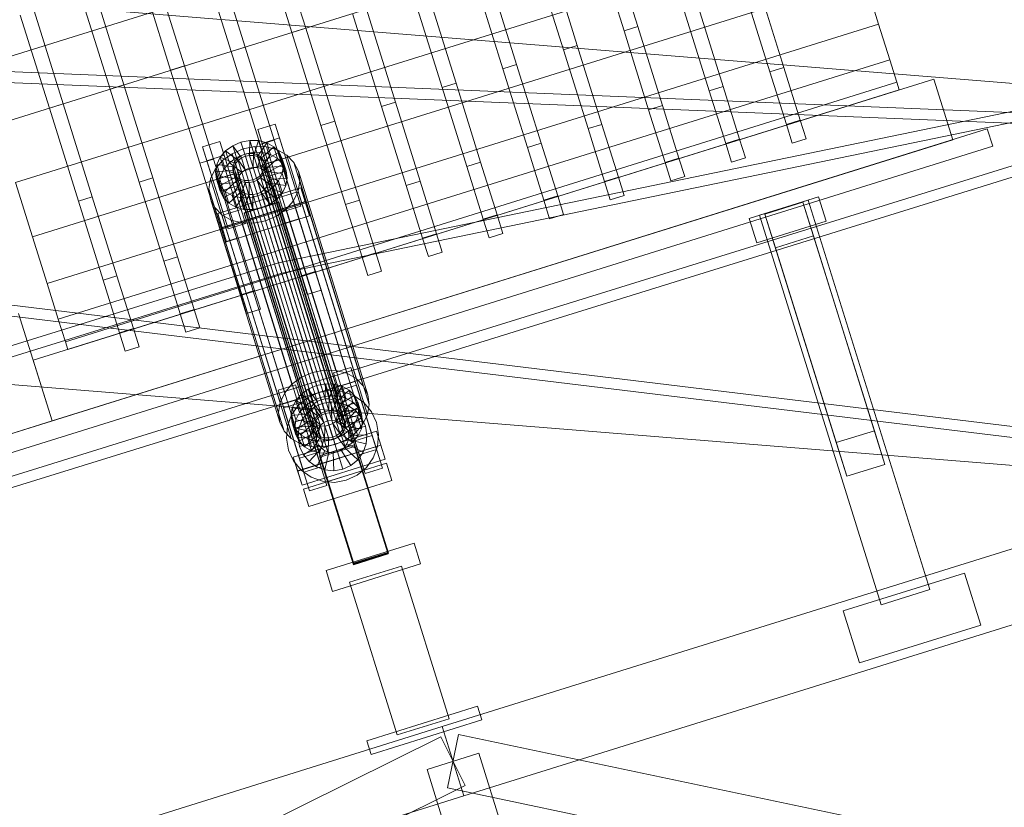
# Model space of a CAD drawing. Header units: millimetres. Extents: x -2233 to 65662, y -50530 to 6847.
# Tile 641 of 656: x 23688 to 24231, y 2984 to 3418. Entities that reach past the tile are written whole.
import ezdxf

# ---------------------------------------------------------------- set-up
doc = ezdxf.new("R2010")
doc.units = ezdxf.units.MM
doc.layers.add('COTAS_P', color=1, linetype='Continuous', lineweight=0)
doc.layers.add('lateral_C02', color=7, linetype='Continuous', lineweight=0)
doc.dimstyles.new('R19_100', dxfattribs={"dimtxt": 250, "dimasz": 150, "dimexe": 150, "dimexo": 80, "dimgap": 100, "dimtad": 1, "dimtih": 1, "dimtoh": 1, "dimdsep": 46, "dimcen": 0.09, "dimadec": 0, "dimazin": 0, "dimtfac": 1, "dimtdec": 4, "dimtofl": 0, "dimtmove": 0, "dimatfit": 3, "dimfxl": 1, "dimtolj": 1, "dimtzin": 0, "dimarcsym": 0})

# ---------------------------------------------------------------- blocks, each defined once
blk = doc.blocks.new('DIM_R32_4')
at = {"layer": 'COTAS_P'}
for p, q in [((15248.37, 1279.09), (24311.82, 4109.09)), ((24311.82, 4109.09), (24155.23, 4107.34)), ((24311.82, 4109.09), (24182.05, 4021.43)), ((24580.07, 3250), (24311.82, 4109.09)), ((15248.37, 1279.09), (15378.14, 1366.76)), ((15248.37, 1279.09), (15404.97, 1280.85)), ((15516.62, 420), (15248.37, 1279.09))]:
    blk.add_line(p, q, dxfattribs=at)
blk.add_text('9495 P', height=250, rotation=17.3406, dxfattribs=at).set_placement((19750.29, 2789.55))

msp = doc.modelspace()

# ---------------------------------------------------------------- linework, layer by layer
at = {"layer": 'lateral_C02'}
for p, q in [((23665.993, 3392.691), (24124.177, 3535.755)), ((24134.206, 3503.638), (23676.022, 3360.573)), ((23686.05, 3328.456), (24144.234, 3471.521)), ((23838.295, 3411.242), (23822.281, 3462.529)), ((23845.932, 3413.627), (23829.918, 3464.913)), ((24021.355, 3412.114), (24005.342, 3463.401)), ((24012.978, 3465.786), (24028.992, 3414.499)), ((23804.886, 3400.81), (23788.872, 3452.097)), ((23812.522, 3403.195), (23796.509, 3454.481)), ((23987.946, 3401.683), (23971.932, 3452.969)), ((23979.569, 3455.354), (23995.583, 3404.067)), ((23695.395, 3298.528), (24153.579, 3441.592)), ((23771.477, 3390.378), (23755.463, 3441.665)), ((23779.113, 3392.763), (23763.099, 3444.05)), ((23954.537, 3391.251), (23938.523, 3442.538)), ((23946.159, 3444.922), (23962.173, 3393.635)), ((24153.579, 3441.592), (24161.604, 3415.892)), ((23589.024, 3435.427), (24588.525, 3354.659)), ((24095.81, 3435.362), (24109.386, 3391.884)), ((23738.068, 3379.947), (23722.054, 3431.233)), ((23745.704, 3382.331), (23729.69, 3433.618)), ((23921.128, 3380.819), (23905.114, 3432.106)), ((23912.75, 3434.49), (23928.764, 3383.203)), ((24088.174, 3432.978), (24101.75, 3389.499)), ((24524.933, 3427.641), (23830.921, 3284.307)), ((23851.323, 3218.571), (24524.933, 3427.641)), ((23879.341, 3424.058), (23895.355, 3372.772)), ((24062.401, 3424.931), (24075.977, 3381.452)), ((23704.658, 3369.515), (23688.644, 3420.802)), ((23712.295, 3371.899), (23696.281, 3423.186)), ((23832.7, 3278.577), (24526.711, 3421.91)), ((24526.711, 3421.91), (23853.102, 3212.841)), ((23887.718, 3370.387), (23871.705, 3421.674)), ((24054.765, 3422.546), (24068.341, 3379.067)), ((23703.42, 3272.827), (24161.604, 3415.892)), ((23845.932, 3413.627), (23838.295, 3411.242)), ((23845.932, 3413.627), (23861.946, 3362.34)), ((24021.355, 3412.114), (24028.992, 3414.499)), ((24028.992, 3414.499), (24042.568, 3371.02)), ((24161.604, 3415.892), (24167.761, 3396.172)), ((23854.309, 3359.955), (23838.295, 3411.242)), ((24021.355, 3412.114), (24034.931, 3368.636)), ((23812.522, 3403.195), (23804.886, 3400.81)), ((23812.522, 3403.195), (23828.536, 3351.908)), ((23987.946, 3401.683), (23995.583, 3404.067)), ((23995.583, 3404.067), (24009.159, 3360.588)), ((23820.9, 3349.524), (23804.886, 3400.81)), ((23987.946, 3401.683), (24001.522, 3358.204)), ((23583.132, 3393.716), (24584.262, 3352.915)), ((23709.577, 3253.107), (24167.761, 3396.172)), ((23779.113, 3392.763), (23771.477, 3390.378)), ((23779.113, 3392.763), (23795.127, 3341.476)), ((23954.537, 3391.251), (23962.173, 3393.635)), ((23962.173, 3393.635), (23975.749, 3350.156)), ((24101.75, 3389.499), (24109.386, 3391.884)), ((24109.386, 3391.884), (24118.457, 3362.832)), ((24167.761, 3396.172), (24171.632, 3383.775)), ((23582.888, 3387.721), (24584.017, 3346.92)), ((23787.491, 3339.092), (23771.477, 3390.378)), ((23954.537, 3391.251), (23968.113, 3347.772)), ((24101.75, 3389.499), (24110.821, 3360.448)), ((23695.678, 3230.521), (24192.043, 3385.508)), ((23713.448, 3240.71), (24171.632, 3383.775)), ((23745.704, 3382.331), (23738.068, 3379.947)), ((23745.704, 3382.331), (23761.718, 3331.044)), ((23921.128, 3380.819), (23928.764, 3383.203)), ((23921.128, 3380.819), (23934.704, 3337.34)), ((23928.764, 3383.203), (23942.34, 3339.725)), ((24068.341, 3379.067), (24075.977, 3381.452)), ((24075.977, 3381.452), (24085.048, 3352.4)), ((24171.632, 3383.775), (24172.952, 3379.547)), ((24202.475, 3352.098), (24192.043, 3385.508)), ((23714.769, 3236.482), (24172.952, 3379.547)), ((23754.082, 3328.66), (23738.068, 3379.947)), ((24068.341, 3379.067), (24077.412, 3350.016)), ((23712.295, 3371.899), (23704.658, 3369.515)), ((23712.295, 3371.899), (23728.309, 3320.613)), ((23887.718, 3370.387), (23895.355, 3372.772)), ((23887.718, 3370.387), (23901.294, 3326.908)), ((23895.355, 3372.772), (23908.931, 3329.293)), ((24034.931, 3368.636), (24042.568, 3371.02)), ((24042.568, 3371.02), (24051.639, 3341.968)), ((23720.672, 3318.228), (23704.658, 3369.515)), ((24034.931, 3368.636), (24044.003, 3339.584)), ((23819.594, 3357.751), (23829.139, 3360.731)), ((23829.139, 3360.731), (23831.519, 3353.062)), ((23840.89, 3323.209), (23829.139, 3360.731)), ((23854.309, 3359.955), (23861.946, 3362.34)), ((23854.309, 3359.955), (23867.885, 3316.477)), ((23861.946, 3362.34), (23875.522, 3318.861)), ((24001.522, 3358.204), (24009.159, 3360.588)), ((24009.159, 3360.588), (24018.23, 3331.537)), ((24110.821, 3360.448), (24118.457, 3362.832)), ((24110.821, 3360.448), (24114.006, 3350.246)), ((24118.457, 3362.832), (24121.643, 3352.63)), ((23496.108, 3131.54), (24221.566, 3358.059)), ((23821.974, 3350.082), (23819.594, 3357.751)), ((23819.594, 3357.751), (23831.344, 3320.228)), ((24001.522, 3358.204), (24010.593, 3329.152)), ((24224.547, 3348.514), (24221.566, 3358.059)), ((23499.089, 3121.995), (24224.547, 3348.514)), ((23706.109, 3197.112), (24202.475, 3352.098)), ((23789.048, 3348.213), (23798.594, 3351.194)), ((23791.428, 3340.544), (23789.048, 3348.213)), ((23789.048, 3348.213), (23800.799, 3310.691)), ((23798.594, 3351.194), (23800.974, 3343.525)), ((23810.344, 3313.671), (23798.594, 3351.194)), ((23801.798, 3345.976), (23805.707, 3348.826)), ((23805.707, 3348.826), (23810.243, 3350.798)), ((23810.542, 3342.046), (23805.707, 3348.826)), ((23805.707, 3348.826), (23807.747, 3342.252)), ((23810.243, 3350.798), (23815.095, 3351.757)), ((23812.691, 3342.98), (23810.243, 3350.798)), ((23810.243, 3350.798), (23812.283, 3344.224)), ((23811.396, 3347.036), (23817.883, 3348.319)), ((23814.989, 3343.435), (23815.095, 3351.757)), ((23815.095, 3351.757), (23819.934, 3351.639)), ((23815.095, 3351.757), (23817.136, 3345.184)), ((23817.281, 3343.379), (23819.934, 3351.639)), ((23817.883, 3348.319), (23824.352, 3348.161)), ((23817.883, 3348.319), (23856.138, 3225.064)), ((23819.411, 3342.817), (23824.43, 3350.452)), ((23819.934, 3351.639), (23824.43, 3350.452)), ((23819.934, 3351.639), (23821.974, 3345.066)), ((23820.9, 3349.524), (23828.536, 3351.908)), ((23820.9, 3349.524), (23834.476, 3306.045)), ((23821.232, 3341.786), (23828.275, 3348.276)), ((23831.519, 3353.062), (23821.974, 3350.082)), ((23833.724, 3312.559), (23821.974, 3350.082)), ((23824.352, 3348.161), (23830.362, 3346.573)), ((23824.352, 3348.161), (23862.607, 3224.906)), ((23824.43, 3350.452), (23828.275, 3348.276)), ((23824.43, 3350.452), (23826.47, 3343.878)), ((23828.275, 3348.276), (23831.209, 3345.259)), ((23828.275, 3348.276), (23830.315, 3341.702)), ((23828.536, 3351.908), (23842.112, 3308.429)), ((23831.519, 3353.062), (23843.27, 3315.54)), ((23968.113, 3347.772), (23975.749, 3350.156)), ((23975.749, 3350.156), (23984.82, 3321.105)), ((24077.412, 3350.016), (24085.048, 3352.4)), ((24077.412, 3350.016), (24080.597, 3339.814)), ((24085.048, 3352.4), (24088.234, 3342.199)), ((24114.006, 3350.246), (24121.643, 3352.63)), ((23800.974, 3343.525), (23791.428, 3340.544)), ((23798.781, 3342.443), (23801.798, 3345.976)), ((23800.107, 3340.59), (23805.333, 3344.4)), ((23800.974, 3343.525), (23812.724, 3306.002)), ((23808.691, 3340.697), (23801.798, 3345.976)), ((23801.798, 3345.976), (23803.838, 3339.403)), ((23805.333, 3344.4), (23811.396, 3347.036)), ((23805.333, 3344.4), (23843.588, 3221.145)), ((23812.283, 3344.224), (23807.747, 3342.252)), ((23808.35, 3341.792), (23810.202, 3343.142)), ((23810.202, 3343.142), (23812.351, 3344.076)), ((23810.202, 3343.142), (23854.578, 3200.167)), ((23812.691, 3342.98), (23810.542, 3342.046)), ((23811.396, 3347.036), (23849.651, 3223.781)), ((23817.136, 3345.184), (23812.283, 3344.224)), ((23812.283, 3344.224), (23814.731, 3336.407)), ((23812.351, 3344.076), (23814.649, 3344.531)), ((23812.351, 3344.076), (23856.726, 3201.101)), ((23814.989, 3343.435), (23812.691, 3342.98)), ((23814.731, 3336.407), (23812.691, 3342.98)), ((23814.649, 3344.531), (23816.941, 3344.475)), ((23814.649, 3344.531), (23859.025, 3201.555)), ((23817.281, 3343.379), (23814.989, 3343.435)), ((23817.03, 3336.861), (23814.989, 3343.435)), ((23816.941, 3344.475), (23819.071, 3343.912)), ((23816.941, 3344.475), (23861.317, 3201.499)), ((23817.136, 3345.184), (23817.03, 3336.861)), ((23821.974, 3345.066), (23817.136, 3345.184)), ((23819.411, 3342.817), (23817.281, 3343.379)), ((23819.322, 3336.805), (23817.281, 3343.379)), ((23819.071, 3343.912), (23820.892, 3342.881)), ((23819.071, 3343.912), (23863.446, 3200.937)), ((23821.974, 3345.066), (23819.322, 3336.805)), ((23821.232, 3341.786), (23819.411, 3342.817)), ((23821.451, 3336.243), (23819.411, 3342.817)), ((23820.892, 3342.881), (23822.282, 3341.453)), ((23820.892, 3342.881), (23865.268, 3199.906)), ((23826.47, 3343.878), (23821.451, 3336.243)), ((23826.47, 3343.878), (23821.974, 3345.066)), ((23822.622, 3340.357), (23831.209, 3345.259)), ((23830.315, 3341.702), (23826.47, 3343.878)), ((23830.362, 3346.573), (23835.503, 3343.664)), ((23830.362, 3346.573), (23868.617, 3223.319)), ((23831.209, 3345.259), (23833.03, 3341.608)), ((23831.209, 3345.259), (23833.249, 3338.686)), ((23835.503, 3343.664), (23839.424, 3339.632)), ((23835.503, 3343.664), (23873.757, 3220.41)), ((23968.113, 3347.772), (23977.184, 3318.72)), ((23787.491, 3339.092), (23795.127, 3341.476)), ((23787.491, 3339.092), (23801.067, 3295.613)), ((23803.179, 3303.022), (23791.428, 3340.544)), ((23795.127, 3341.476), (23808.703, 3297.997)), ((23796.073, 3335.867), (23800.107, 3340.59)), ((23796.172, 3334.319), (23796.862, 3338.467)), ((23796.862, 3338.467), (23798.781, 3342.443)), ((23806.352, 3337.14), (23796.862, 3338.467)), ((23796.862, 3338.467), (23798.902, 3331.893)), ((23807.261, 3339.023), (23798.781, 3342.443)), ((23798.781, 3342.443), (23800.821, 3335.869)), ((23800.107, 3340.59), (23838.361, 3217.336)), ((23803.838, 3339.403), (23800.821, 3335.869)), ((23807.747, 3342.252), (23803.838, 3339.403)), ((23803.838, 3339.403), (23810.731, 3334.123)), ((23805.686, 3336.27), (23806.012, 3338.235)), ((23806.012, 3338.235), (23806.921, 3340.119)), ((23806.012, 3338.235), (23850.388, 3195.26)), ((23807.261, 3339.023), (23806.352, 3337.14)), ((23806.921, 3340.119), (23808.35, 3341.792)), ((23806.921, 3340.119), (23851.297, 3197.143)), ((23808.691, 3340.697), (23807.261, 3339.023)), ((23809.302, 3332.449), (23807.261, 3339.023)), ((23807.747, 3342.252), (23812.583, 3335.473)), ((23808.35, 3341.792), (23852.726, 3198.817)), ((23810.542, 3342.046), (23808.691, 3340.697)), ((23810.731, 3334.123), (23808.691, 3340.697)), ((23812.583, 3335.473), (23810.542, 3342.046)), ((23822.622, 3340.357), (23821.232, 3341.786)), ((23823.273, 3335.212), (23821.232, 3341.786)), ((23822.282, 3341.453), (23823.145, 3339.723)), ((23822.282, 3341.453), (23866.657, 3198.477)), ((23823.485, 3338.627), (23822.622, 3340.357)), ((23824.662, 3333.783), (23822.622, 3340.357)), ((23823.422, 3337.811), (23823.096, 3335.846)), ((23823.145, 3339.723), (23823.422, 3337.811)), ((23867.52, 3196.748), (23823.145, 3339.723)), ((23830.315, 3341.702), (23823.273, 3335.212)), ((23823.422, 3337.811), (23867.798, 3194.835)), ((23833.03, 3341.608), (23823.485, 3338.627)), ((23823.485, 3338.627), (23825.525, 3332.054)), ((23823.763, 3336.715), (23823.485, 3338.627)), ((23823.763, 3336.715), (23833.616, 3337.571)), ((23833.249, 3338.686), (23824.662, 3333.783)), ((23833.249, 3338.686), (23830.315, 3341.702)), ((23833.616, 3337.571), (23832.926, 3333.423)), ((23835.071, 3335.034), (23833.03, 3341.608)), ((23833.03, 3341.608), (23833.616, 3337.571)), ((23835.071, 3335.034), (23833.249, 3338.686)), ((23833.616, 3337.571), (23835.657, 3330.997)), ((23839.424, 3339.632), (23841.86, 3334.751)), ((23839.424, 3339.632), (23877.679, 3216.377)), ((23934.704, 3337.34), (23942.34, 3339.725)), ((23934.704, 3337.34), (23943.775, 3308.288)), ((23942.34, 3339.725), (23951.411, 3310.673)), ((24044.003, 3339.584), (24051.639, 3341.968)), ((24044.003, 3339.584), (24047.188, 3329.382)), ((24051.639, 3341.968), (24054.824, 3331.767)), ((24080.597, 3339.814), (24088.234, 3342.199)), ((23793.508, 3330.552), (23796.073, 3335.867)), ((23796.073, 3335.867), (23834.328, 3212.613)), ((23806.026, 3335.175), (23796.172, 3334.319)), ((23796.172, 3334.319), (23798.212, 3327.746)), ((23796.758, 3330.282), (23796.172, 3334.319)), ((23806.303, 3333.262), (23796.758, 3330.282)), ((23798.902, 3331.893), (23798.212, 3327.746)), ((23800.821, 3335.869), (23798.902, 3331.893)), ((23798.902, 3331.893), (23808.393, 3330.566)), ((23800.821, 3335.869), (23809.302, 3332.449)), ((23805.963, 3334.358), (23805.686, 3336.27)), ((23805.686, 3336.27), (23850.061, 3193.295)), ((23806.826, 3332.629), (23805.963, 3334.358)), ((23805.963, 3334.358), (23850.339, 3191.383)), ((23806.352, 3337.14), (23806.026, 3335.175)), ((23808.066, 3328.601), (23806.026, 3335.175)), ((23806.026, 3335.175), (23806.303, 3333.262)), ((23808.343, 3326.689), (23806.303, 3333.262)), ((23806.303, 3333.262), (23807.166, 3331.533)), ((23808.393, 3330.566), (23806.352, 3337.14)), ((23808.216, 3331.2), (23806.826, 3332.629)), ((23806.826, 3332.629), (23851.202, 3189.653)), ((23808.393, 3330.566), (23809.302, 3332.449)), ((23809.302, 3332.449), (23810.731, 3334.123)), ((23810.731, 3334.123), (23812.583, 3335.473)), ((23812.583, 3335.473), (23814.731, 3336.407)), ((23814.731, 3336.407), (23817.03, 3336.861)), ((23817.03, 3336.861), (23819.322, 3336.805)), ((23820.758, 3332.289), (23818.906, 3330.939)), ((23819.322, 3336.805), (23821.451, 3336.243)), ((23822.187, 3333.963), (23820.758, 3332.289)), ((23820.758, 3332.289), (23865.133, 3189.314)), ((23821.098, 3331.193), (23822.527, 3332.867)), ((23821.451, 3336.243), (23823.273, 3335.212)), ((23823.096, 3335.846), (23822.187, 3333.963)), ((23822.187, 3333.963), (23866.562, 3190.987)), ((23822.527, 3332.867), (23823.436, 3334.75)), ((23822.527, 3332.867), (23831.007, 3329.447)), ((23824.567, 3326.293), (23822.527, 3332.867)), ((23823.096, 3335.846), (23867.471, 3192.871)), ((23823.273, 3335.212), (23824.662, 3333.783)), ((23823.436, 3334.75), (23823.763, 3336.715)), ((23823.436, 3334.75), (23832.926, 3333.423)), ((23825.476, 3328.177), (23823.436, 3334.75)), ((23825.803, 3330.142), (23823.763, 3336.715)), ((23824.662, 3333.783), (23825.525, 3332.054)), ((23825.525, 3332.054), (23835.071, 3335.034)), ((23825.525, 3332.054), (23825.803, 3330.142)), ((23832.926, 3333.423), (23831.007, 3329.447)), ((23832.926, 3333.423), (23834.967, 3326.849)), ((23835.657, 3330.997), (23835.071, 3335.034)), ((23841.86, 3334.751), (23842.643, 3329.354)), ((23880.115, 3211.496), (23841.86, 3334.751)), ((23686.05, 3328.456), (23695.395, 3298.528)), ((23754.082, 3328.66), (23761.718, 3331.044)), ((23754.082, 3328.66), (23767.657, 3285.181)), ((23761.718, 3331.044), (23775.294, 3287.566)), ((23792.586, 3325.007), (23793.508, 3330.552)), ((23793.508, 3330.552), (23831.763, 3207.297)), ((23796.758, 3330.282), (23798.798, 3323.708)), ((23798.579, 3326.631), (23796.758, 3330.282)), ((23798.212, 3327.746), (23808.066, 3328.601)), ((23798.212, 3327.746), (23798.798, 3323.708)), ((23807.166, 3331.533), (23798.579, 3326.631)), ((23798.579, 3326.631), (23800.62, 3320.057)), ((23801.513, 3323.614), (23798.579, 3326.631)), ((23798.798, 3323.708), (23808.343, 3326.689)), ((23808.556, 3330.104), (23801.513, 3323.614)), ((23810.377, 3329.073), (23805.359, 3321.438)), ((23809.206, 3324.959), (23807.166, 3331.533)), ((23807.166, 3331.533), (23808.556, 3330.104)), ((23808.066, 3328.601), (23808.393, 3330.566)), ((23808.343, 3326.689), (23808.066, 3328.601)), ((23810.037, 3330.169), (23808.216, 3331.2)), ((23808.216, 3331.2), (23852.591, 3188.224)), ((23809.206, 3324.959), (23808.343, 3326.689)), ((23810.596, 3323.531), (23808.556, 3330.104)), ((23808.556, 3330.104), (23810.377, 3329.073)), ((23812.507, 3328.511), (23809.854, 3320.251)), ((23812.167, 3329.606), (23810.037, 3330.169)), ((23810.037, 3330.169), (23854.413, 3187.194)), ((23812.418, 3322.5), (23810.377, 3329.073)), ((23810.377, 3329.073), (23812.507, 3328.511)), ((23814.459, 3329.551), (23812.167, 3329.606)), ((23812.167, 3329.606), (23856.542, 3186.631)), ((23814.547, 3321.937), (23812.507, 3328.511)), ((23812.507, 3328.511), (23814.799, 3328.455)), ((23816.757, 3330.005), (23814.459, 3329.551)), ((23814.459, 3329.551), (23858.834, 3186.575)), ((23814.799, 3328.455), (23814.693, 3320.133)), ((23814.799, 3328.455), (23817.097, 3328.909)), ((23816.839, 3321.881), (23814.799, 3328.455)), ((23818.906, 3330.939), (23816.757, 3330.005)), ((23816.757, 3330.005), (23861.133, 3187.03)), ((23817.097, 3328.909), (23819.246, 3329.843)), ((23817.097, 3328.909), (23819.545, 3321.092)), ((23819.138, 3322.336), (23817.097, 3328.909)), ((23818.906, 3330.939), (23863.281, 3187.964)), ((23819.246, 3329.843), (23821.098, 3331.193)), ((23819.246, 3329.843), (23824.081, 3323.064)), ((23821.286, 3323.27), (23819.246, 3329.843)), ((23821.098, 3331.193), (23827.99, 3325.914)), ((23823.138, 3324.62), (23821.098, 3331.193)), ((23825.476, 3328.177), (23824.567, 3326.293)), ((23825.803, 3330.142), (23825.476, 3328.177)), ((23834.967, 3326.849), (23825.476, 3328.177)), ((23835.657, 3330.997), (23825.803, 3330.142)), ((23831.007, 3329.447), (23827.99, 3325.914)), ((23831.007, 3329.447), (23833.048, 3322.873)), ((23833.048, 3322.873), (23834.967, 3326.849)), ((23834.967, 3326.849), (23835.657, 3330.997)), ((23842.643, 3329.354), (23841.721, 3323.809)), ((23842.643, 3329.354), (23880.898, 3206.099)), ((23901.294, 3326.908), (23908.931, 3329.293)), ((23901.294, 3326.908), (23910.366, 3297.857)), ((23908.931, 3329.293), (23918.002, 3300.241)), ((24010.593, 3329.152), (24018.23, 3331.537)), ((24010.593, 3329.152), (24013.779, 3318.951)), ((24018.23, 3331.537), (24021.415, 3321.335)), ((24047.188, 3329.382), (24054.824, 3331.767)), ((23793.369, 3319.61), (23792.586, 3325.007)), ((23792.586, 3325.007), (23830.84, 3201.752)), ((23797.445, 3311.36), (23843.264, 3325.666)), ((23798.798, 3323.708), (23800.62, 3320.057)), ((23800.62, 3320.057), (23809.206, 3324.959)), ((23801.513, 3323.614), (23803.553, 3317.041)), ((23805.359, 3321.438), (23801.513, 3323.614)), ((23803.553, 3317.041), (23810.596, 3323.531)), ((23805.359, 3321.438), (23807.399, 3314.865)), ((23809.854, 3320.251), (23805.359, 3321.438)), ((23807.399, 3314.865), (23812.418, 3322.5)), ((23810.596, 3323.531), (23809.206, 3324.959)), ((23812.418, 3322.5), (23810.596, 3323.531)), ((23811.894, 3313.677), (23814.547, 3321.937)), ((23814.547, 3321.937), (23812.418, 3322.5)), ((23816.839, 3321.881), (23814.547, 3321.937)), ((23819.545, 3321.092), (23814.693, 3320.133)), ((23816.733, 3313.559), (23816.839, 3321.881)), ((23819.138, 3322.336), (23816.839, 3321.881)), ((23821.286, 3323.27), (23819.138, 3322.336)), ((23821.586, 3314.519), (23819.138, 3322.336)), ((23824.081, 3323.064), (23819.545, 3321.092)), ((23819.545, 3321.092), (23821.586, 3314.519)), ((23823.138, 3324.62), (23821.286, 3323.27)), ((23826.121, 3316.491), (23821.286, 3323.27)), ((23824.567, 3326.293), (23823.138, 3324.62)), ((23830.031, 3319.34), (23823.138, 3324.62)), ((23827.99, 3325.914), (23824.081, 3323.064)), ((23824.081, 3323.064), (23826.121, 3316.491)), ((23833.048, 3322.873), (23824.567, 3326.293)), ((23827.99, 3325.914), (23830.031, 3319.34)), ((23830.031, 3319.34), (23833.048, 3322.873)), ((23840.89, 3323.209), (23831.344, 3320.228)), ((23841.721, 3323.809), (23839.155, 3318.493)), ((23843.27, 3315.54), (23840.89, 3323.209)), ((23841.721, 3323.809), (23879.975, 3200.554)), ((23843.264, 3325.666), (23845.644, 3317.997)), ((23845.712, 3317.849), (23843.264, 3325.666)), ((23977.184, 3318.72), (23984.82, 3321.105)), ((23984.82, 3321.105), (23988.006, 3310.903)), ((24013.779, 3318.951), (24021.415, 3321.335)), ((23720.672, 3318.228), (23728.309, 3320.613)), ((23720.672, 3318.228), (23734.248, 3274.749)), ((23728.309, 3320.613), (23741.885, 3277.134)), ((23795.804, 3314.729), (23793.369, 3319.61)), ((23793.369, 3319.61), (23831.624, 3196.355)), ((23845.644, 3317.997), (23799.826, 3303.691)), ((23845.712, 3317.849), (23799.893, 3303.543)), ((23800.62, 3320.057), (23803.553, 3317.041)), ((23803.553, 3317.041), (23807.399, 3314.865)), ((23809.854, 3320.251), (23811.894, 3313.677)), ((23814.693, 3320.133), (23809.854, 3320.251)), ((23811.961, 3311.82), (23831.052, 3317.781)), ((23831.128, 3317.538), (23812.037, 3311.576)), ((23814.693, 3320.133), (23816.733, 3313.559)), ((23821.586, 3314.519), (23826.121, 3316.491)), ((23826.121, 3316.491), (23830.031, 3319.34)), ((23831.052, 3317.781), (23831.128, 3317.538)), ((23891.445, 3124.376), (23831.052, 3317.781)), ((23831.128, 3317.538), (23891.521, 3124.133)), ((23831.344, 3320.228), (23833.724, 3312.559)), ((23833.724, 3312.559), (23843.27, 3315.54)), ((23839.155, 3318.493), (23835.122, 3313.77)), ((23839.155, 3318.493), (23877.41, 3195.239)), ((23845.644, 3317.997), (23848.092, 3310.18)), ((23848.092, 3310.18), (23845.712, 3317.849)), ((23867.885, 3316.477), (23875.522, 3318.861)), ((23867.885, 3316.477), (23876.956, 3287.425)), ((23875.522, 3318.861), (23884.593, 3289.809)), ((23977.184, 3318.72), (23980.369, 3308.519)), ((24090.314, 3308.696), (24128.496, 3320.618)), ((24096.041, 3310.484), (24122.768, 3318.83)), ((24098.986, 3311.118), (24119.986, 3317.675)), ((24119.986, 3317.675), (24125.784, 3299.105)), ((24159.329, 3191.675), (24119.986, 3317.675)), ((24189.83, 3104.056), (24122.768, 3318.83)), ((24132.668, 3307.254), (24128.496, 3320.618)), ((23799.726, 3310.696), (23795.804, 3314.729)), ((23795.804, 3314.729), (23834.059, 3191.474)), ((23799.826, 3303.691), (23797.445, 3311.36)), ((23797.445, 3311.36), (23799.893, 3303.543)), ((23804.867, 3307.787), (23799.726, 3310.696)), ((23799.726, 3310.696), (23837.981, 3187.442)), ((23810.344, 3313.671), (23800.799, 3310.691)), ((23800.799, 3310.691), (23803.179, 3303.022)), ((23802.274, 3295.874), (23848.092, 3310.18)), ((23807.399, 3314.865), (23811.894, 3313.677)), ((23812.724, 3306.002), (23810.344, 3313.671)), ((23811.894, 3313.677), (23816.733, 3313.559)), ((23812.037, 3311.576), (23811.961, 3311.82)), ((23872.354, 3118.415), (23811.961, 3311.82)), ((23872.43, 3118.171), (23812.037, 3311.576)), ((23816.733, 3313.559), (23821.586, 3314.519)), ((23835.122, 3313.77), (23829.896, 3309.961)), ((23835.122, 3313.77), (23873.377, 3190.515)), ((23943.775, 3308.288), (23951.411, 3310.673)), ((23951.411, 3310.673), (23954.597, 3300.471)), ((23980.369, 3308.519), (23988.006, 3310.903)), ((24096.041, 3310.484), (24163.103, 3095.71)), ((24104.784, 3292.548), (24098.986, 3311.118)), ((24098.986, 3311.118), (24138.329, 3185.117)), ((23803.179, 3303.022), (23812.724, 3306.002)), ((23810.877, 3306.199), (23804.867, 3307.787)), ((23804.867, 3307.787), (23843.122, 3184.532)), ((23817.345, 3306.042), (23810.877, 3306.199)), ((23810.877, 3306.199), (23849.131, 3182.945)), ((23823.832, 3307.325), (23817.345, 3306.042)), ((23817.345, 3306.042), (23855.6, 3182.787)), ((23829.896, 3309.961), (23823.832, 3307.325)), ((23823.832, 3307.325), (23862.087, 3184.07)), ((23829.896, 3309.961), (23868.15, 3186.706)), ((23834.476, 3306.045), (23842.112, 3308.429)), ((23834.476, 3306.045), (23843.547, 3276.993)), ((23842.112, 3308.429), (23851.184, 3279.377)), ((23943.775, 3308.288), (23946.96, 3298.087)), ((24090.314, 3308.696), (24094.486, 3295.332)), ((24094.486, 3295.332), (24132.668, 3307.254)), ((23802.274, 3295.874), (23799.826, 3303.691)), ((23799.893, 3303.543), (23802.274, 3295.874)), ((23910.366, 3297.857), (23918.002, 3300.241)), ((23918.002, 3300.241), (23921.187, 3290.04)), ((23946.96, 3298.087), (23954.597, 3300.471)), ((23695.395, 3298.528), (23703.42, 3272.827)), ((23801.067, 3295.613), (23808.703, 3297.997)), ((23801.067, 3295.613), (23810.138, 3266.561)), ((23808.703, 3297.997), (23817.774, 3268.946)), ((23910.366, 3297.857), (23913.551, 3287.655)), ((24125.784, 3299.105), (24104.784, 3292.548)), ((24165.127, 3173.104), (24125.784, 3299.105)), ((23876.956, 3287.425), (23884.593, 3289.809)), ((23884.593, 3289.809), (23887.778, 3279.608)), ((23913.551, 3287.655), (23921.187, 3290.04)), ((24144.127, 3166.547), (24104.784, 3292.548)), ((23830.921, 3284.307), (23401.145, 3150.917)), ((23767.657, 3285.181), (23775.294, 3287.566)), ((23767.657, 3285.181), (23776.729, 3256.129)), ((23775.294, 3287.566), (23784.365, 3258.514)), ((23851.323, 3218.571), (23830.921, 3284.307)), ((23830.921, 3284.307), (23832.7, 3278.577)), ((23876.956, 3287.425), (23880.142, 3277.223)), ((23402.923, 3145.186), (23832.7, 3278.577)), ((23832.7, 3278.577), (23853.102, 3212.841)), ((23843.547, 3276.993), (23851.184, 3279.377)), ((23851.184, 3279.377), (23854.369, 3269.176)), ((23880.142, 3277.223), (23887.778, 3279.608)), ((23573.713, 3274.182), (24568.404, 3153.704)), ((23703.42, 3272.827), (23709.577, 3253.107)), ((23734.248, 3274.749), (23741.885, 3277.134)), ((23734.248, 3274.749), (23743.319, 3245.698)), ((23741.885, 3277.134), (23750.956, 3248.082)), ((23843.547, 3276.993), (23846.733, 3266.792)), ((23572.992, 3268.225), (24567.683, 3147.747)), ((23810.138, 3266.561), (23817.774, 3268.946)), ((23817.774, 3268.946), (23820.96, 3258.744)), ((23846.733, 3266.792), (23854.369, 3269.176)), ((23810.138, 3266.561), (23813.323, 3256.36)), ((23706.109, 3197.112), (23687.63, 3256.294)), ((23776.729, 3256.129), (23784.365, 3258.514)), ((23776.729, 3256.129), (23779.914, 3245.928)), ((23784.365, 3258.514), (23787.55, 3248.312)), ((23813.323, 3256.36), (23820.96, 3258.744)), ((23709.577, 3253.107), (23713.448, 3240.71)), ((23743.319, 3245.698), (23750.956, 3248.082)), ((23743.319, 3245.698), (23746.505, 3235.496)), ((23750.956, 3248.082), (23754.141, 3237.881)), ((23779.914, 3245.928), (23787.55, 3248.312)), ((23713.448, 3240.71), (23714.769, 3236.482)), ((23746.505, 3235.496), (23754.141, 3237.881)), ((23695.678, 3230.521), (23706.109, 3197.112)), ((23572.11, 3226.109), (24571.61, 3145.341)), ((23849.651, 3223.781), (23843.588, 3221.145)), ((23856.138, 3225.064), (23849.651, 3223.781)), ((23862.607, 3224.906), (23856.138, 3225.064)), ((23861.249, 3223.54), (23870.794, 3226.521)), ((23863.629, 3215.871), (23861.249, 3223.54)), ((23861.249, 3223.54), (23872.999, 3186.018)), ((23868.617, 3223.319), (23862.607, 3224.906)), ((23873.757, 3220.41), (23868.617, 3223.319)), ((23870.794, 3226.521), (23873.175, 3218.852)), ((23882.545, 3188.998), (23870.794, 3226.521)), ((23421.547, 3085.181), (23851.323, 3218.571)), ((23843.588, 3221.145), (23838.361, 3217.336)), ((23873.175, 3218.852), (23863.629, 3215.871)), ((23873.175, 3218.852), (23884.925, 3181.329)), ((23877.679, 3216.377), (23873.757, 3220.41)), ((23853.102, 3212.841), (23423.326, 3079.451)), ((23830.703, 3214.003), (23840.249, 3216.983)), ((23833.083, 3206.333), (23830.703, 3214.003)), ((23830.703, 3214.003), (23842.454, 3176.48)), ((23834.328, 3212.613), (23831.763, 3207.297)), ((23838.361, 3217.336), (23834.328, 3212.613)), ((23840.249, 3216.983), (23842.629, 3209.314)), ((23851.999, 3179.461), (23840.249, 3216.983)), ((23843.453, 3211.766), (23847.362, 3214.615)), ((23847.085, 3210.055), (23853.102, 3212.841)), ((23847.362, 3214.615), (23851.898, 3216.587)), ((23852.198, 3207.836), (23847.362, 3214.615)), ((23847.362, 3214.615), (23849.403, 3208.042)), ((23851.898, 3216.587), (23856.75, 3217.547)), ((23854.346, 3208.77), (23851.898, 3216.587)), ((23851.898, 3216.587), (23853.938, 3210.013)), ((23853.102, 3212.841), (23859.635, 3213.974)), ((23856.645, 3209.224), (23856.75, 3217.547)), ((23856.75, 3217.547), (23861.589, 3217.429)), ((23856.75, 3217.547), (23858.791, 3210.973)), ((23858.937, 3209.169), (23861.589, 3217.429)), ((23859.635, 3213.974), (23866.239, 3213.378)), ((23861.066, 3208.606), (23866.085, 3216.241)), ((23861.589, 3217.429), (23866.085, 3216.241)), ((23861.589, 3217.429), (23863.63, 3210.855)), ((23862.888, 3207.575), (23869.93, 3214.065)), ((23875.38, 3178.349), (23863.629, 3215.871)), ((23864.317, 3213.829), (23873.863, 3216.809)), ((23864.317, 3213.829), (23878.624, 3168.01)), ((23866.085, 3216.241), (23869.93, 3214.065)), ((23866.085, 3216.241), (23868.125, 3209.668)), ((23866.239, 3213.378), (23872.464, 3211.093)), ((23869.93, 3214.065), (23872.864, 3211.049)), ((23869.93, 3214.065), (23871.97, 3207.491)), ((23888.169, 3170.991), (23873.863, 3216.809)), ((23880.115, 3211.496), (23877.679, 3216.377)), ((23831.763, 3207.297), (23830.84, 3201.752)), ((23842.629, 3209.314), (23833.083, 3206.333)), ((23833.772, 3204.291), (23843.317, 3207.271)), ((23838.517, 3204.256), (23840.436, 3208.232)), ((23840.436, 3208.232), (23843.453, 3211.766)), ((23848.917, 3204.812), (23840.436, 3208.232)), ((23840.436, 3208.232), (23842.476, 3201.659)), ((23841.994, 3205.807), (23847.085, 3210.055)), ((23842.629, 3209.314), (23854.38, 3171.792)), ((23857.624, 3161.453), (23843.317, 3207.271)), ((23850.346, 3206.486), (23843.453, 3211.766)), ((23843.453, 3211.766), (23845.493, 3205.192)), ((23849.403, 3208.042), (23845.493, 3205.192)), ((23853.938, 3210.013), (23849.403, 3208.042)), ((23849.403, 3208.042), (23854.238, 3201.262)), ((23852.198, 3207.836), (23850.346, 3206.486)), ((23854.346, 3208.77), (23852.198, 3207.836)), ((23854.238, 3201.262), (23852.198, 3207.836)), ((23858.791, 3210.973), (23853.938, 3210.013)), ((23853.938, 3210.013), (23856.386, 3202.196)), ((23856.645, 3209.224), (23854.346, 3208.77)), ((23856.386, 3202.196), (23854.346, 3208.77)), ((23855.01, 3206.732), (23859.897, 3207.58)), ((23858.937, 3209.169), (23856.645, 3209.224)), ((23858.685, 3202.651), (23856.645, 3209.224)), ((23858.791, 3210.973), (23858.685, 3202.651)), ((23863.63, 3210.855), (23858.791, 3210.973)), ((23861.066, 3208.606), (23858.937, 3209.169)), ((23860.977, 3202.595), (23858.937, 3209.169)), ((23860.305, 3197.588), (23859.897, 3207.58)), ((23859.897, 3207.58), (23864.836, 3207.134)), ((23863.63, 3210.855), (23860.977, 3202.595)), ((23862.888, 3207.575), (23861.066, 3208.606)), ((23863.106, 3202.032), (23861.066, 3208.606)), ((23862.645, 3197.377), (23864.836, 3207.134)), ((23864.277, 3206.146), (23862.888, 3207.575)), ((23864.928, 3201.002), (23862.888, 3207.575)), ((23868.125, 3209.668), (23863.106, 3202.032)), ((23868.125, 3209.668), (23863.63, 3210.855)), ((23864.277, 3206.146), (23872.864, 3211.049)), ((23864.836, 3207.134), (23869.493, 3205.424)), ((23871.97, 3207.491), (23864.928, 3201.002)), ((23874.686, 3207.397), (23865.14, 3204.417)), ((23871.97, 3207.491), (23868.125, 3209.668)), ((23874.904, 3204.475), (23871.97, 3207.491)), ((23872.464, 3211.093), (23877.885, 3207.274)), ((23872.864, 3211.049), (23874.686, 3207.397)), ((23872.864, 3211.049), (23874.904, 3204.475)), ((23876.726, 3200.824), (23874.686, 3207.397)), ((23874.686, 3207.397), (23875.271, 3203.36)), ((23877.885, 3207.274), (23882.133, 3202.183)), ((23880.898, 3206.099), (23880.115, 3211.496)), ((23830.84, 3201.752), (23831.624, 3196.355)), ((23844.834, 3168.811), (23833.083, 3206.333)), ((23833.772, 3204.291), (23848.078, 3158.473)), ((23837.827, 3200.109), (23838.517, 3204.256)), ((23838.175, 3200.386), (23841.994, 3205.807)), ((23848.008, 3202.929), (23838.517, 3204.256)), ((23838.517, 3204.256), (23840.557, 3197.683)), ((23842.476, 3201.659), (23840.557, 3197.683)), ((23845.493, 3205.192), (23842.476, 3201.659)), ((23842.476, 3201.659), (23850.957, 3198.239)), ((23845.493, 3205.192), (23852.386, 3199.912)), ((23846.7, 3201.471), (23850.508, 3204.648)), ((23848.008, 3202.929), (23847.681, 3200.964)), ((23848.917, 3204.812), (23848.008, 3202.929)), ((23850.048, 3196.355), (23848.008, 3202.929)), ((23850.346, 3206.486), (23848.917, 3204.812)), ((23850.957, 3198.239), (23848.917, 3204.812)), ((23852.386, 3199.912), (23850.346, 3206.486)), ((23850.508, 3204.648), (23855.01, 3206.732)), ((23855.858, 3196.199), (23850.508, 3204.648)), ((23854.238, 3201.262), (23856.386, 3202.196)), ((23857.99, 3197.186), (23855.01, 3206.732)), ((23856.386, 3202.196), (23858.685, 3202.651)), ((23858.685, 3202.651), (23860.977, 3202.595)), ((23860.977, 3202.595), (23863.106, 3202.032)), ((23863.106, 3202.032), (23864.928, 3201.002)), ((23865.14, 3204.417), (23864.277, 3206.146)), ((23866.317, 3199.573), (23864.277, 3206.146)), ((23864.85, 3196.567), (23869.493, 3205.424)), ((23865.091, 3200.54), (23865.418, 3202.505)), ((23865.14, 3204.417), (23867.18, 3197.843)), ((23865.418, 3202.505), (23865.14, 3204.417)), ((23865.418, 3202.505), (23875.271, 3203.36)), ((23867.458, 3195.931), (23865.418, 3202.505)), ((23874.904, 3204.475), (23866.317, 3199.573)), ((23866.771, 3195.214), (23873.548, 3202.568)), ((23869.493, 3205.424), (23873.548, 3202.568)), ((23873.548, 3202.568), (23876.725, 3198.759)), ((23875.271, 3203.36), (23874.581, 3199.212)), ((23876.726, 3200.824), (23874.904, 3204.475)), ((23875.271, 3203.36), (23877.312, 3196.787)), ((23879.975, 3200.554), (23880.898, 3206.099)), ((23882.133, 3202.183), (23884.918, 3196.166)), ((23515.199, 3137.501), (23706.109, 3197.112)), ((23831.624, 3196.355), (23834.059, 3191.474)), ((23835.89, 3194.162), (23838.175, 3200.386)), ((23847.681, 3200.964), (23837.827, 3200.109)), ((23837.827, 3200.109), (23839.867, 3193.535)), ((23838.413, 3196.071), (23837.827, 3200.109)), ((23847.958, 3199.052), (23838.413, 3196.071)), ((23840.557, 3197.683), (23839.867, 3193.535)), ((23848.821, 3197.322), (23840.235, 3192.42)), ((23840.557, 3197.683), (23850.048, 3196.355)), ((23842.134, 3192.759), (23843.844, 3197.415)), ((23843.844, 3197.415), (23846.7, 3201.471)), ((23852.701, 3192.773), (23843.844, 3197.415)), ((23854.054, 3194.694), (23846.7, 3201.471)), ((23849.721, 3194.391), (23847.681, 3200.964)), ((23847.681, 3200.964), (23847.958, 3199.052)), ((23849.999, 3192.478), (23847.958, 3199.052)), ((23847.958, 3199.052), (23848.821, 3197.322)), ((23850.861, 3190.749), (23848.821, 3197.322)), ((23848.821, 3197.322), (23850.211, 3195.894)), ((23849.721, 3194.391), (23850.048, 3196.355)), ((23850.048, 3196.355), (23850.957, 3198.239)), ((23851.297, 3197.143), (23850.388, 3195.26)), ((23850.957, 3198.239), (23852.386, 3199.912)), ((23852.726, 3198.817), (23851.297, 3197.143)), ((23852.386, 3199.912), (23854.238, 3201.262)), ((23854.578, 3200.167), (23852.726, 3198.817)), ((23854.054, 3194.694), (23855.858, 3196.199)), ((23856.726, 3201.101), (23854.578, 3200.167)), ((23855.858, 3196.199), (23857.99, 3197.186)), ((23859.025, 3201.555), (23856.726, 3201.101)), ((23857.99, 3197.186), (23860.305, 3197.588)), ((23861.317, 3201.499), (23859.025, 3201.555)), ((23860.305, 3197.588), (23862.645, 3197.377)), ((23860.901, 3195.633), (23862.753, 3196.983)), ((23863.446, 3200.937), (23861.317, 3201.499)), ((23862.645, 3197.377), (23864.85, 3196.567)), ((23862.753, 3196.983), (23864.182, 3198.656)), ((23862.753, 3196.983), (23869.646, 3191.703)), ((23864.793, 3190.409), (23862.753, 3196.983)), ((23865.268, 3199.906), (23863.446, 3200.937)), ((23864.182, 3198.656), (23865.091, 3200.54)), ((23864.182, 3198.656), (23872.663, 3195.236)), ((23866.222, 3192.083), (23864.182, 3198.656)), ((23864.85, 3196.567), (23866.771, 3195.214)), ((23864.928, 3201.002), (23866.317, 3199.573)), ((23865.091, 3200.54), (23874.581, 3199.212)), ((23867.131, 3193.966), (23865.091, 3200.54)), ((23866.657, 3198.477), (23865.268, 3199.906)), ((23866.317, 3199.573), (23867.18, 3197.843)), ((23867.52, 3196.748), (23866.657, 3198.477)), ((23867.18, 3197.843), (23876.726, 3200.824)), ((23867.18, 3197.843), (23867.458, 3195.931)), ((23877.312, 3196.787), (23867.458, 3195.931)), ((23867.798, 3194.835), (23867.52, 3196.748)), ((23868.277, 3193.41), (23876.725, 3198.759)), ((23874.581, 3199.212), (23872.663, 3195.236)), ((23874.581, 3199.212), (23876.622, 3192.639)), ((23876.622, 3192.639), (23877.312, 3196.787)), ((23876.725, 3198.759), (23878.809, 3194.258)), ((23877.312, 3196.787), (23876.726, 3200.824)), ((23877.41, 3195.239), (23879.975, 3200.554)), ((23884.918, 3196.166), (23886.051, 3189.633)), ((23834.059, 3191.474), (23837.981, 3187.442)), ((23835.294, 3187.558), (23835.89, 3194.162)), ((23838.413, 3196.071), (23840.453, 3189.498)), ((23840.235, 3192.42), (23838.413, 3196.071)), ((23839.1, 3177.149), (23884.919, 3191.456)), ((23839.867, 3193.535), (23849.721, 3194.391)), ((23839.867, 3193.535), (23840.453, 3189.498)), ((23840.235, 3192.42), (23842.275, 3185.847)), ((23843.168, 3189.404), (23840.235, 3192.42)), ((23840.453, 3189.498), (23849.999, 3192.478)), ((23841.688, 3187.819), (23842.134, 3192.759)), ((23851.891, 3190.568), (23842.134, 3192.759)), ((23842.275, 3185.847), (23850.861, 3190.749)), ((23850.211, 3195.894), (23843.168, 3189.404)), ((23852.032, 3194.863), (23847.014, 3187.228)), ((23849.999, 3192.478), (23849.721, 3194.391)), ((23850.861, 3190.749), (23849.999, 3192.478)), ((23850.388, 3195.26), (23850.061, 3193.295)), ((23850.061, 3193.295), (23850.339, 3191.383)), ((23852.251, 3189.32), (23850.211, 3195.894)), ((23850.211, 3195.894), (23852.032, 3194.863)), ((23850.339, 3191.383), (23851.202, 3189.653)), ((23852.251, 3189.32), (23850.861, 3190.749)), ((23854.162, 3194.3), (23851.509, 3186.04)), ((23851.891, 3190.568), (23852.701, 3192.773)), ((23854.073, 3188.289), (23852.032, 3194.863)), ((23852.032, 3194.863), (23854.162, 3194.3)), ((23852.701, 3192.773), (23854.054, 3194.694)), ((23856.202, 3187.727), (23854.162, 3194.3)), ((23854.162, 3194.3), (23856.454, 3194.244)), ((23856.454, 3194.244), (23856.348, 3185.922)), ((23856.454, 3194.244), (23858.752, 3194.699)), ((23858.494, 3187.671), (23856.454, 3194.244)), ((23858.752, 3194.699), (23860.901, 3195.633)), ((23858.752, 3194.699), (23861.2, 3186.882)), ((23860.793, 3188.125), (23858.752, 3194.699)), ((23860.901, 3195.633), (23865.736, 3188.854)), ((23862.941, 3189.059), (23860.901, 3195.633)), ((23866.222, 3192.083), (23864.793, 3190.409)), ((23865.133, 3189.314), (23866.562, 3190.987)), ((23869.646, 3191.703), (23865.736, 3188.854)), ((23867.131, 3193.966), (23866.222, 3192.083)), ((23874.703, 3188.663), (23866.222, 3192.083)), ((23866.562, 3190.987), (23867.471, 3192.871)), ((23866.771, 3195.214), (23868.277, 3193.41)), ((23867.458, 3195.931), (23867.131, 3193.966)), ((23876.622, 3192.639), (23867.131, 3193.966)), ((23867.471, 3192.871), (23867.798, 3194.835)), ((23868.277, 3193.41), (23869.264, 3191.278)), ((23878.809, 3194.258), (23869.264, 3191.278)), ((23869.264, 3191.278), (23869.665, 3188.963)), ((23872.663, 3195.236), (23869.646, 3191.703)), ((23869.646, 3191.703), (23871.686, 3185.13)), ((23872.663, 3195.236), (23874.703, 3188.663)), ((23873.377, 3190.515), (23877.41, 3195.239)), ((23874.703, 3188.663), (23876.622, 3192.639)), ((23878.809, 3194.258), (23879.657, 3189.371)), ((23884.919, 3191.456), (23887.299, 3183.787)), ((23887.367, 3183.639), (23884.919, 3191.456)), ((24159.329, 3191.675), (24138.329, 3185.117)), ((24165.127, 3173.104), (24159.329, 3191.675)), ((23836.427, 3181.025), (23835.294, 3187.558)), ((23837.981, 3187.442), (23843.122, 3184.532)), ((23840.453, 3189.498), (23842.275, 3185.847)), ((23851.68, 3188.228), (23841.688, 3187.819)), ((23842.536, 3182.932), (23841.688, 3187.819)), ((23842.275, 3185.847), (23845.208, 3182.83)), ((23852.082, 3185.913), (23842.536, 3182.932)), ((23843.168, 3189.404), (23845.208, 3182.83)), ((23847.014, 3187.228), (23843.168, 3189.404)), ((23845.208, 3182.83), (23852.251, 3189.32)), ((23847.014, 3187.228), (23849.054, 3180.654)), ((23851.509, 3186.04), (23847.014, 3187.228)), ((23849.054, 3180.654), (23854.073, 3188.289)), ((23851.202, 3189.653), (23852.591, 3188.224)), ((23851.509, 3186.04), (23853.549, 3179.467)), ((23856.348, 3185.922), (23851.509, 3186.04)), ((23851.68, 3188.228), (23851.891, 3190.568)), ((23852.082, 3185.913), (23851.68, 3188.228)), ((23853.069, 3183.781), (23852.082, 3185.913)), ((23854.073, 3188.289), (23852.251, 3189.32)), ((23852.591, 3188.224), (23854.413, 3187.194)), ((23853.549, 3179.467), (23856.202, 3187.727)), ((23856.202, 3187.727), (23854.073, 3188.289)), ((23854.413, 3187.194), (23856.542, 3186.631)), ((23858.494, 3187.671), (23856.202, 3187.727)), ((23861.2, 3186.882), (23856.348, 3185.922)), ((23856.348, 3185.922), (23858.388, 3179.349)), ((23856.542, 3186.631), (23858.834, 3186.575)), ((23858.388, 3179.349), (23858.494, 3187.671)), ((23860.793, 3188.125), (23858.494, 3187.671)), ((23858.834, 3186.575), (23861.133, 3187.03)), ((23862.941, 3189.059), (23860.793, 3188.125)), ((23863.241, 3180.308), (23860.793, 3188.125)), ((23861.133, 3187.03), (23863.281, 3187.964)), ((23865.736, 3188.854), (23861.2, 3186.882)), ((23861.2, 3186.882), (23863.241, 3180.308)), ((23862.087, 3184.07), (23868.15, 3186.706)), ((23864.793, 3190.409), (23862.941, 3189.059)), ((23867.776, 3182.28), (23862.941, 3189.059)), ((23863.281, 3187.964), (23865.133, 3189.314)), ((23871.686, 3185.13), (23864.793, 3190.409)), ((23865.736, 3188.854), (23867.776, 3182.28)), ((23868.15, 3186.706), (23873.377, 3190.515)), ((23869.454, 3186.623), (23868.644, 3184.417)), ((23869.665, 3188.963), (23869.454, 3186.623)), ((23869.454, 3186.623), (23879.211, 3184.431)), ((23869.665, 3188.963), (23879.657, 3189.371)), ((23871.686, 3185.13), (23874.703, 3188.663)), ((23882.545, 3188.998), (23872.999, 3186.018)), ((23872.999, 3186.018), (23875.38, 3178.349)), ((23879.657, 3189.371), (23879.211, 3184.431)), ((23884.925, 3181.329), (23882.545, 3188.998)), ((23886.051, 3189.633), (23885.455, 3183.029)), ((23839.213, 3175.008), (23836.427, 3181.025)), ((23887.299, 3183.787), (23841.481, 3169.48)), ((23887.367, 3183.639), (23841.549, 3169.332)), ((23844.62, 3178.431), (23842.536, 3182.932)), ((23843.122, 3184.532), (23849.131, 3182.945)), ((23853.069, 3183.781), (23844.62, 3178.431)), ((23845.208, 3182.83), (23849.054, 3180.654)), ((23854.574, 3181.977), (23847.797, 3174.623)), ((23849.054, 3180.654), (23853.549, 3179.467)), ((23849.131, 3182.945), (23855.6, 3182.787)), ((23856.495, 3180.624), (23851.852, 3171.767)), ((23854.574, 3181.977), (23853.069, 3183.781)), ((23853.531, 3177.883), (23872.621, 3183.846)), ((23872.869, 3183.053), (23853.778, 3177.091)), ((23856.495, 3180.624), (23854.574, 3181.977)), ((23855.6, 3182.787), (23862.087, 3184.07)), ((23858.7, 3179.814), (23856.495, 3180.624)), ((23858.388, 3179.349), (23863.241, 3180.308)), ((23863.355, 3180.004), (23861.04, 3179.603)), ((23863.241, 3180.308), (23867.776, 3182.28)), ((23865.487, 3180.991), (23863.355, 3180.004)), ((23863.355, 3180.004), (23866.336, 3170.459)), ((23867.291, 3182.497), (23865.487, 3180.991)), ((23865.487, 3180.991), (23870.837, 3172.543)), ((23868.644, 3184.417), (23867.291, 3182.497)), ((23867.291, 3182.497), (23874.645, 3175.72)), ((23867.776, 3182.28), (23871.686, 3185.13)), ((23868.644, 3184.417), (23877.501, 3179.775)), ((23872.621, 3183.846), (23872.869, 3183.053)), ((23891.13, 3124.58), (23872.621, 3183.846)), ((23872.869, 3183.053), (23891.378, 3123.787)), ((23875.38, 3178.349), (23884.925, 3181.329)), ((23879.211, 3184.431), (23877.501, 3179.775)), ((23885.455, 3183.029), (23883.17, 3176.804)), ((23887.299, 3183.787), (23889.747, 3175.97)), ((23889.747, 3175.97), (23887.367, 3183.639)), ((24138.329, 3185.117), (24144.127, 3166.547)), ((23841.481, 3169.48), (23839.1, 3177.149)), ((23839.1, 3177.149), (23841.549, 3169.332)), ((23843.461, 3169.916), (23839.213, 3175.008)), ((23851.999, 3179.461), (23842.454, 3176.48)), ((23842.454, 3176.48), (23844.834, 3168.811)), ((23843.929, 3161.663), (23889.747, 3175.97)), ((23847.797, 3174.623), (23844.62, 3178.431)), ((23851.852, 3171.767), (23847.797, 3174.623)), ((23854.38, 3171.792), (23851.999, 3179.461)), ((23853.778, 3177.091), (23853.531, 3177.883)), ((23872.04, 3118.618), (23853.531, 3177.883)), ((23853.549, 3179.467), (23858.388, 3179.349)), ((23872.287, 3117.825), (23853.778, 3177.091)), ((23858.7, 3179.814), (23856.509, 3170.057)), ((23861.04, 3179.603), (23858.7, 3179.814)), ((23861.04, 3179.603), (23861.449, 3169.611)), ((23874.645, 3175.72), (23870.837, 3172.543)), ((23877.501, 3179.775), (23874.645, 3175.72)), ((23883.17, 3176.804), (23879.352, 3171.383)), ((23843.929, 3161.663), (23841.481, 3169.48)), ((23841.549, 3169.332), (23843.929, 3161.663)), ((23848.882, 3166.098), (23843.461, 3169.916)), ((23844.619, 3159.488), (23890.437, 3173.794)), ((23844.834, 3168.811), (23854.38, 3171.792)), ((23856.509, 3170.057), (23851.852, 3171.767)), ((23861.449, 3169.611), (23856.509, 3170.057)), ((23877.073, 3169.621), (23857.982, 3163.66)), ((23866.336, 3170.459), (23861.449, 3169.611)), ((23870.837, 3172.543), (23866.336, 3170.459)), ((23879.352, 3171.383), (23874.26, 3167.135)), ((23877.073, 3169.621), (23891.26, 3124.185)), ((23878.624, 3168.01), (23888.169, 3170.991)), ((23893.417, 3164.248), (23890.437, 3173.794)), ((24144.127, 3166.547), (24165.127, 3173.104)), ((23847.599, 3149.942), (23893.417, 3164.248)), ((23855.106, 3163.813), (23848.882, 3166.098)), ((23861.71, 3163.217), (23855.106, 3163.813)), ((23872.169, 3118.224), (23857.982, 3163.66)), ((23868.243, 3164.35), (23861.71, 3163.217)), ((23874.26, 3167.135), (23868.243, 3164.35)), ((23844.619, 3159.488), (23847.599, 3149.942)), ((23848.078, 3158.473), (23857.624, 3161.453)), ((23857.171, 3114.588), (23905.662, 3129.729)), ((23909.239, 3118.275), (23905.662, 3129.729)), ((23921.126, 3028.536), (24245.673, 3129.873)), ((23891.13, 3124.58), (23872.04, 3118.618)), ((23891.26, 3124.185), (23872.169, 3118.224)), ((23872.287, 3117.825), (23891.378, 3123.787)), ((23891.445, 3124.376), (23872.354, 3118.415)), ((23872.43, 3118.171), (23891.521, 3124.133)), ((23891.378, 3123.787), (23891.13, 3124.58)), ((23891.521, 3124.133), (23891.445, 3124.376)), ((23860.748, 3103.134), (23909.239, 3118.275)), ((23870.079, 3108.143), (23898.716, 3117.084)), ((23872.04, 3118.618), (23872.287, 3117.825)), ((23872.354, 3118.415), (23872.43, 3118.171)), ((23925.005, 3032.89), (23898.716, 3117.084)), ((23857.171, 3114.588), (23860.748, 3103.134)), ((24142.163, 3092.315), (24208.981, 3113.179)), ((24217.923, 3084.542), (24208.981, 3113.179)), ((23870.079, 3108.143), (23896.368, 3023.948)), ((24163.103, 3095.71), (24189.83, 3104.056)), ((23933.048, 2990.354), (24257.595, 3091.691)), ((24142.163, 3092.315), (24151.104, 3063.679)), ((24151.104, 3063.679), (24217.923, 3084.542)), ((23879.545, 3020.79), (23940.636, 3039.866)), ((23943.02, 3032.229), (23940.636, 3039.866)), ((22775.666, 2670.874), (23921.126, 3028.536)), ((23881.929, 3013.154), (23943.02, 3032.229)), ((23896.368, 3023.948), (23925.005, 3032.89)), ((23921.126, 3028.536), (23933.048, 2990.354)), ((22831.602, 2483.861), (23920.432, 3022.888)), ((23920.432, 3022.888), (23933.742, 2996.002)), ((23930.169, 3024.125), (23924.005, 2994.765)), ((23930.169, 3024.125), (24311.346, 2944.098)), ((23879.545, 3020.79), (23881.929, 3013.154)), ((23941.405, 3013.916), (23912.769, 3004.974)), ((23941.405, 3013.916), (23998.035, 2832.551)), ((23969.399, 2823.61), (23912.769, 3004.974)), ((22844.912, 2456.976), (23933.742, 2996.002)), ((22787.589, 2632.692), (23933.048, 2990.354)), ((23924.005, 2994.765), (24305.182, 2914.738))]:
    msp.add_line(p, q, dxfattribs=at)

# ---------------------------------------------------------------- dimensions: what is measured, and where the dimension line sits
at = {"layer": 'COTAS_P'}
dim = msp.add_aligned_dim(p1=(15516.618, 420), p2=(24580.067, 3250), distance=900, text='<> P', dimstyle='R19_100', dxfattribs=at)
dim.commit()
dim.dimension.update_dxf_attribs({"geometry": 'DIM_R32_4', "text_midpoint": (19780.096, 2694.095)})

doc.saveas('drawing.dxf')
